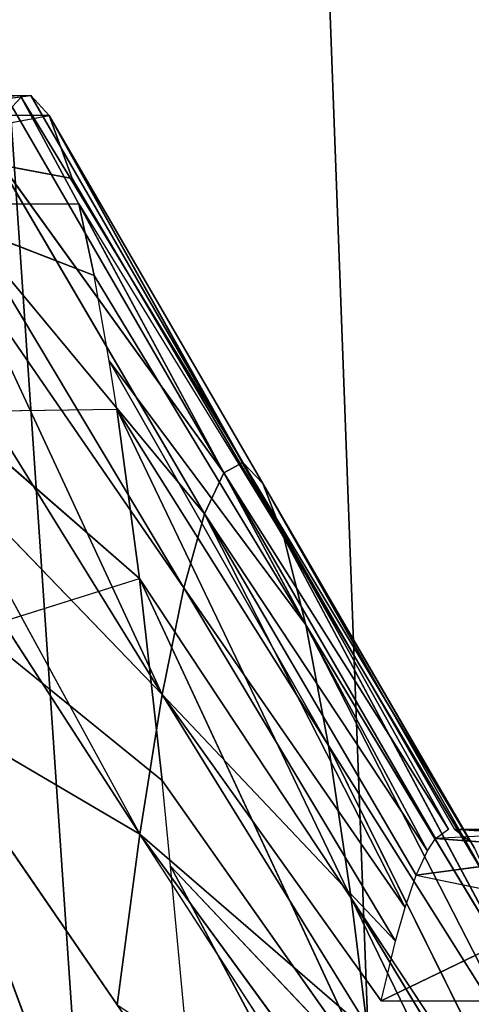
# Model space of a CAD drawing. Extents: x 143 to 263, y -61 to 82.
# Tile 304 of 656: x 155.238 to 155.471, y 73.713 to 74.222. Entities that reach past the tile are written whole.
import ezdxf

# ---------------------------------------------------------------- set-up
doc = ezdxf.new("R2010")
doc.units = 0
doc.header["$LTSCALE"] = 25.4
doc.layers.get('0').update_dxf_attribs({"color": 13, "linetype": 'CONTINUOUS'})

# ---------------------------------------------------------------- blocks, each defined once
blk = doc.blocks.new('ICE-BALL-8126_STL')
at = {"color": 41}
for p, q in [((8.42908, -48.40098, 94.95746), (8.43563, -48.30525, 95.07832)), ((8.42905, -48.31662, 94.91009), (8.4338, -48.4107, 94.80881)), ((8.42908, -48.40098, 94.95746), (8.42905, -48.31662, 94.91009)), ((8.4402, -48.32745, 94.74469), (8.4338, -48.4107, 94.80881)), ((8.45281, -48.42074, 94.65978), (8.4402, -48.32745, 94.74469)), ((8.45281, -48.42074, 94.65978), (8.46949, -48.339, 94.57801)), ((8.51764, -48.43875, 94.41234), (8.46949, -48.339, 94.57801)), ((8.6299, -48.34492, 95.70183), (8.38585, -48.46604, 95.63581)), ((8.6299, -48.34492, 95.70183), (8.38585, -48.46604, 95.63581)), ((8.65045, -48.34188, 95.73735), (8.4647, -48.4543, 95.79454)), ((8.4647, -48.4543, 95.79454), (8.6299, -48.34492, 95.70183)), ((8.51764, -48.43875, 94.41234), (8.51764, -48.35125, 94.41234)), ((8.55954, -48.35667, 95.56017), (8.32351, -48.47768, 95.47044)), ((8.55954, -48.35667, 95.56017), (8.32351, -48.47768, 95.47044)), ((8.38585, -48.46604, 95.63581), (8.55954, -48.35667, 95.56017)), ((8.38585, -48.46604, 95.63581), (8.55954, -48.35667, 95.56017)), ((8.27836, -48.48906, 95.30103), (8.50532, -48.36797, 95.41698)), ((8.27836, -48.48906, 95.30103), (8.50532, -48.36797, 95.41698)), ((8.32351, -48.47768, 95.47044), (8.50532, -48.36797, 95.41698)), ((8.32351, -48.47768, 95.47044), (8.50532, -48.36797, 95.41698)), ((8.46087, -48.38064, 95.24832), (8.25053, -48.49999, 95.13017)), ((8.46087, -48.38064, 95.24832), (8.25053, -48.49999, 95.13017)), ((8.46087, -48.38064, 95.24832), (8.27836, -48.48906, 95.30103)), ((8.46087, -48.38064, 95.24832), (8.27836, -48.48906, 95.30103)), ((8.43878, -48.39061, 95.10895), (8.25053, -48.49999, 95.13017)), ((8.23966, -48.51035, 94.96042), (8.43563, -48.39275, 95.07832)), ((8.23966, -48.51035, 94.96042), (8.43563, -48.39275, 95.07832)), ((8.25053, -48.49999, 95.13017), (8.43563, -48.39275, 95.07832)), ((8.42908, -48.40098, 94.95746), (8.43563, -48.39275, 95.07832)), ((8.42908, -48.40098, 94.95746), (8.23966, -48.51035, 94.96042)), ((8.23966, -48.51035, 94.96042), (8.42905, -48.40412, 94.91009)), ((8.24494, -48.52008, 94.79384), (8.42905, -48.40412, 94.91009)), ((8.24494, -48.52008, 94.79384), (8.42905, -48.40412, 94.91009)), ((8.4338, -48.4107, 94.80881), (8.42905, -48.40412, 94.91009)), ((8.4338, -48.4107, 94.80881), (8.24494, -48.52008, 94.79384)), ((8.4338, -48.4107, 94.80881), (8.24494, -48.52008, 94.79384)), ((8.4402, -48.41495, 94.74469), (8.4338, -48.4107, 94.80881)), ((8.4402, -48.41495, 94.74469), (8.24494, -48.52008, 94.79384)), ((8.4402, -48.41495, 94.74469), (8.24494, -48.52008, 94.79384)), ((8.4402, -48.41495, 94.74469), (8.26625, -48.53011, 94.62685)), ((8.4402, -48.41495, 94.74469), (8.26625, -48.53011, 94.62685)), ((8.45281, -48.42074, 94.65978), (8.4402, -48.41495, 94.74469)), ((8.45281, -48.42074, 94.65978), (8.26625, -48.53011, 94.62685)), ((8.45281, -48.42074, 94.65978), (8.26625, -48.53011, 94.62685)), ((8.46949, -48.4265, 94.57801), (8.45281, -48.42074, 94.65978)), ((8.26625, -48.53011, 94.62685), (8.46949, -48.4265, 94.57801)), ((8.26625, -48.53011, 94.62685), (8.46949, -48.4265, 94.57801)), ((8.30431, -48.54078, 94.45942), (8.46949, -48.4265, 94.57801)), ((8.30431, -48.54078, 94.45942), (8.46949, -48.4265, 94.57801)), ((8.48677, -48.4314, 94.51037), (8.46949, -48.4265, 94.57801)), ((8.30431, -48.54078, 94.45942), (8.48677, -48.4314, 94.51037)), ((8.30431, -48.54078, 94.45942), (8.48677, -48.4314, 94.51037)), ((8.35945, -48.55195, 94.29404), (8.48677, -48.4314, 94.51037)), ((8.35945, -48.55195, 94.29404), (8.48677, -48.4314, 94.51037)), ((8.44812, -48.54757, 96.11366), (8.66679, -48.43121, 96.08274)), ((8.44812, -48.54757, 96.11366), (8.66679, -48.43121, 96.08274)), ((8.51764, -48.43875, 94.41234), (8.48677, -48.4314, 94.51037)), ((8.51764, -48.43875, 94.41234), (8.35945, -48.55195, 94.29404)), ((8.55889, -48.44263, 95.94422), (8.29949, -48.56367, 95.88725)), ((8.55889, -48.44263, 95.94422), (8.29949, -48.56367, 95.88725)), ((8.35945, -48.55195, 94.29404), (8.53598, -48.44258, 94.36279)), ((8.40382, -48.55201, 96.05305), (8.55889, -48.44263, 95.94422)), ((8.40382, -48.55201, 96.05305), (8.55889, -48.44263, 95.94422)), ((8.4315, -48.56348, 94.1333), (8.53598, -48.44258, 94.36279)), ((8.4315, -48.56348, 94.1333), (8.53598, -48.44258, 94.36279)), ((8.44812, -48.54757, 96.11366), (8.55889, -48.44263, 95.94422)), ((8.44812, -48.54757, 96.11366), (8.55889, -48.44263, 95.94422)), ((8.4647, -48.4543, 95.79454), (8.55889, -48.44263, 95.94422)), ((8.4647, -48.4543, 95.79454), (8.55889, -48.44263, 95.94422)), ((8.58466, -48.45152, 94.25085), (8.4315, -48.56348, 94.1333)), ((8.4647, -48.4543, 95.79454), (8.21216, -48.57542, 95.71144)), ((8.4647, -48.4543, 95.79454), (8.21216, -48.57542, 95.71144)), ((8.4647, -48.4543, 95.79454), (8.29949, -48.56367, 95.88725)), ((8.4647, -48.4543, 95.79454), (8.29949, -48.56367, 95.88725)), ((8.38585, -48.46604, 95.63581), (8.4647, -48.4543, 95.79454)), ((8.38585, -48.46604, 95.63581), (8.4647, -48.4543, 95.79454)), ((8.60028, -48.45411, 94.21935), (8.4315, -48.56348, 94.1333)), ((8.38585, -48.46604, 95.63581), (8.18711, -48.57931, 95.6512)), ((8.38585, -48.46604, 95.63581), (8.18711, -48.57931, 95.6512)), ((8.38585, -48.46604, 95.63581), (8.21216, -48.57542, 95.71144)), ((8.38585, -48.46604, 95.63581), (8.21216, -48.57542, 95.71144)), ((8.32351, -48.47768, 95.47044), (8.38585, -48.46604, 95.63581)), ((8.32351, -48.47768, 95.47044), (8.38585, -48.46604, 95.63581)), ((8.10619, -48.59503, 95.39764), (8.32351, -48.47768, 95.47044)), ((8.10619, -48.59503, 95.39764), (8.32351, -48.47768, 95.47044)), ((8.32351, -48.47768, 95.47044), (8.14311, -48.58706, 95.52828)), ((8.32351, -48.47768, 95.47044), (8.14311, -48.58706, 95.52828)), ((8.32351, -48.47768, 95.47044), (8.18711, -48.57931, 95.6512)), ((8.32351, -48.47768, 95.47044), (8.18711, -48.57931, 95.6512)), ((8.32351, -48.47768, 95.47044), (8.27836, -48.48906, 95.30103)), ((8.32351, -48.47768, 95.47044), (8.27836, -48.48906, 95.30103)), ((8.27836, -48.48906, 95.30103), (8.06055, -48.61026, 95.13544)), ((8.27836, -48.48906, 95.30103), (8.06055, -48.61026, 95.13544)), ((8.0931, -48.59843, 95.34063), (8.27836, -48.48906, 95.30103)), ((8.10619, -48.59503, 95.39764), (8.27836, -48.48906, 95.30103)), ((8.25053, -48.49999, 95.13017), (8.27836, -48.48906, 95.30103)), ((8.25053, -48.49999, 95.13017), (8.27836, -48.48906, 95.30103)), ((8.25053, -48.49999, 95.13017), (8.06055, -48.61026, 95.13544)), ((8.25053, -48.49999, 95.13017), (8.06055, -48.61026, 95.13544)), ((8.23966, -48.51035, 94.96042), (8.25053, -48.49999, 95.13017)), ((8.23966, -48.51035, 94.96042), (8.25053, -48.49999, 95.13017)), ((8.23966, -48.51035, 94.96042), (8.05024, -48.61973, 94.96338)), ((8.23966, -48.51035, 94.96042), (8.05024, -48.61973, 94.96338)), ((8.05103, -48.62472, 94.86946), (8.23966, -48.51035, 94.96042)), ((8.05103, -48.62472, 94.86946), (8.23966, -48.51035, 94.96042)), ((8.23966, -48.51035, 94.96042), (8.06055, -48.61026, 95.13544)), ((8.23966, -48.51035, 94.96042), (8.06055, -48.61026, 95.13544)), ((8.23966, -48.51035, 94.96042), (8.24494, -48.52008, 94.79384)), ((8.23966, -48.51035, 94.96042), (8.24494, -48.52008, 94.79384)), ((8.05103, -48.62472, 94.86946), (8.24494, -48.52008, 94.79384)), ((8.05103, -48.62472, 94.86946), (8.24494, -48.52008, 94.79384)), ((8.05609, -48.62945, 94.77888), (8.24494, -48.52008, 94.79384)), ((8.05609, -48.62945, 94.77888), (8.24494, -48.52008, 94.79384)), ((8.24494, -48.52008, 94.79384), (8.07969, -48.63949, 94.59392)), ((8.24494, -48.52008, 94.79384), (8.07969, -48.63949, 94.59392)), ((8.26625, -48.53011, 94.62685), (8.24494, -48.52008, 94.79384)), ((8.26625, -48.53011, 94.62685), (8.24494, -48.52008, 94.79384)), ((8.26625, -48.53011, 94.62685), (8.07969, -48.63949, 94.59392)), ((8.26625, -48.53011, 94.62685), (8.07969, -48.63949, 94.59392)), ((8.12185, -48.65015, 94.40846), (8.26625, -48.53011, 94.62685)), ((8.12185, -48.65015, 94.40846), (8.26625, -48.53011, 94.62685)), ((8.30431, -48.54078, 94.45942), (8.26625, -48.53011, 94.62685)), ((8.30431, -48.54078, 94.45942), (8.26625, -48.53011, 94.62685)), ((8.12185, -48.65015, 94.40846), (8.30431, -48.54078, 94.45942)), ((8.12185, -48.65015, 94.40846), (8.30431, -48.54078, 94.45942)), ((8.14042, -48.65389, 94.34599), (8.30431, -48.54078, 94.45942)), ((8.14042, -48.65389, 94.34599), (8.30431, -48.54078, 94.45942)), ((8.35945, -48.55195, 94.29404), (8.30431, -48.54078, 94.45942)), ((8.35945, -48.55195, 94.29404), (8.30431, -48.54078, 94.45942)), ((8.52333, -48.54058, 96.20647), (8.44812, -48.54757, 96.11366)), ((8.44812, -48.54757, 96.11366), (8.40382, -48.55201, 96.05305)), ((8.14042, -48.65389, 94.34599), (8.35945, -48.55195, 94.29404)), ((8.14042, -48.65389, 94.34599), (8.35945, -48.55195, 94.29404)), ((8.18292, -48.66133, 94.22529), (8.35945, -48.55195, 94.29404)), ((8.18292, -48.66133, 94.22529), (8.35945, -48.55195, 94.29404)), ((8.23766, -48.66948, 94.09824), (8.35945, -48.55195, 94.29404)), ((8.23766, -48.66948, 94.09824), (8.35945, -48.55195, 94.29404)), ((8.40382, -48.55201, 96.05305), (8.29949, -48.56367, 95.88725)), ((8.40382, -48.55201, 96.05305), (8.29949, -48.56367, 95.88725)), ((8.32602, -48.64801, 95.93306), (8.40382, -48.55201, 96.05305)), ((8.35945, -48.55195, 94.29404), (8.4315, -48.56348, 94.1333)), ((8.35945, -48.55195, 94.29404), (8.4315, -48.56348, 94.1333)), ((8.29949, -48.56367, 95.88725), (8.21216, -48.57542, 95.71144)), ((8.29949, -48.56367, 95.88725), (8.21216, -48.57542, 95.71144)), ((8.21336, -48.66274, 95.71421), (8.29949, -48.56367, 95.88725)), ((8.23766, -48.66948, 94.09824), (8.4315, -48.56348, 94.1333)), ((8.26272, -48.67286, 94.04726), (8.4315, -48.56348, 94.1333)), ((8.32602, -48.64801, 95.93306), (8.29949, -48.56367, 95.88725)), ((8.4315, -48.56348, 94.1333), (8.36049, -48.68457, 93.87721)), ((8.4315, -48.56348, 94.1333), (8.36049, -48.68457, 93.87721)), ((8.51977, -48.5752, 93.97977), (8.4315, -48.56348, 94.1333)), ((8.51977, -48.5752, 93.97977), (8.4315, -48.56348, 94.1333)), ((8.21216, -48.57542, 95.71144), (8.18711, -48.57931, 95.6512)), ((8.21336, -48.66274, 95.71421), (8.21216, -48.57542, 95.71144)), ((8.51977, -48.5752, 93.97977), (8.36049, -48.68457, 93.87721)), ((8.51977, -48.5752, 93.97977), (8.36049, -48.68457, 93.87721)), ((8.18711, -48.57931, 95.6512), (8.14311, -48.58706, 95.52828)), ((8.14311, -48.58706, 95.52828), (8.10619, -48.59503, 95.39764)), ((8.10619, -48.68253, 95.39764), (8.14311, -48.58706, 95.52828)), ((8.14311, -48.58706, 95.52828), (8.10619, -48.59503, 95.39764)), ((8.62305, -48.58693, 93.83584), (8.36049, -48.68457, 93.87721)), ((8.62305, -48.58693, 93.83584), (8.36049, -48.68457, 93.87721)), ((8.0931, -48.59843, 95.34063), (8.06055, -48.61026, 95.13544)), ((8.0931, -48.59843, 95.34063), (8.06055, -48.61026, 95.13544)), ((8.07551, -48.69139, 95.24731), (8.0931, -48.59843, 95.34063)), ((8.10619, -48.68253, 95.39764), (8.10619, -48.59503, 95.39764)), ((8.06055, -48.61026, 95.13544), (8.05024, -48.61973, 94.96338)), ((8.06055, -48.61026, 95.13544), (8.05024, -48.61973, 94.96338)), ((8.05985, -48.69815, 95.12864), (8.06055, -48.61026, 95.13544)), ((8.07551, -48.69139, 95.24731), (8.06055, -48.61026, 95.13544)), ((8.05103, -48.71222, 94.86947), (8.05024, -48.61973, 94.96338)), ((8.05155, -48.70467, 95.01058), (8.05024, -48.61973, 94.96338)), ((8.05985, -48.69815, 95.12864), (8.05024, -48.61973, 94.96338)), ((8.05024, -48.61973, 94.96338), (8.05103, -48.62472, 94.86946)), ((8.05103, -48.62472, 94.86946), (8.05609, -48.62945, 94.77888))]:
    blk.add_line(p, q, dxfattribs=at)
mesh = blk.add_polyface(dxfattribs=at)
corners = [(23, -47.61319, 112.57052), (0, -49.17873, 107.66647), (23, -49.17873, 107.66647), (0, -47.61319, 112.57052)]
mesh.append_faces([[corners[k] for k in face] for face in [(0, 1, 2), (1, 0, 3)]], dxfattribs={"vtx0": -1, "color": 41})
mesh = blk.add_polyface(dxfattribs=at)
corners = [(23, -49.17873, 82.19936), (0, -47.61319, 77.2953), (23, -47.61319, 77.2953), (0, -49.17873, 82.19936)]
mesh.append_faces([[corners[k] for k in face] for face in [(0, 1, 2), (1, 0, 3)]], dxfattribs={"vtx0": -1, "color": 41})
mesh = blk.add_polyface(dxfattribs=at)
corners = [(0, -48.7633, 89.89464), (21.2, -47.97406, 84.91157), (0, -47.97406, 84.91157), (21.2, -48.7633, 89.89464)]
mesh.append_faces([[corners[k] for k in face] for face in [(0, 1, 2), (1, 0, 3)]], dxfattribs={"vtx0": -1, "color": 41})
mesh = blk.add_polyface(dxfattribs=at)
corners = [(0, -47.97406, 104.95425), (21.2, -48.7633, 99.97118), (0, -48.7633, 99.97118), (21.2, -47.97406, 104.95425)]
mesh.append_faces([[corners[k] for k in face] for face in [(0, 1, 2), (1, 0, 3)]], dxfattribs={"vtx0": -1, "color": 41})
mesh = blk.add_polyface(dxfattribs=at)
corners = [(8.43563, -48.30525, 95.07832), (8.42908, -48.40098, 94.95746), (8.42905, -48.31662, 94.91009)]
mesh.append_faces([[corners[k] for k in face] for face in [(0, 1, 2)]], dxfattribs={"color": 41})
mesh = blk.add_polyface(dxfattribs=at)
corners = [(8.42905, -48.31662, 94.91009), (8.4338, -48.4107, 94.80881), (8.4402, -48.32745, 94.74469)]
mesh.append_faces([[corners[k] for k in face] for face in [(0, 1, 2)]], dxfattribs={"color": 41})
mesh = blk.add_polyface(dxfattribs=at)
corners = [(8.4402, -48.32745, 94.74469), (8.45281, -48.42074, 94.65978), (8.46949, -48.339, 94.57801)]
mesh.append_faces([[corners[k] for k in face] for face in [(0, 1, 2)]], dxfattribs={"color": 41})
mesh = blk.add_polyface(dxfattribs=at)
corners = [(8.71396, -48.33326, 95.8354), (8.4647, -48.4543, 95.79454), (8.65045, -48.34188, 95.73735), (8.55889, -48.44263, 95.94422)]
mesh.append_faces([[corners[k] for k in face] for face in [(0, 1, 2), (1, 0, 3)]], dxfattribs={"vtx0": -1, "color": 41})
mesh = blk.add_polyface(dxfattribs=at)
corners = [(8.46949, -48.339, 94.57801), (8.51764, -48.43875, 94.41234), (8.51764, -48.35125, 94.41234)]
mesh.append_faces([[corners[k] for k in face] for face in [(0, 1, 2)]], dxfattribs={"color": 41})
mesh = blk.add_polyface(dxfattribs=at)
corners = [(8.4647, -48.4543, 95.79454), (8.38585, -48.46604, 95.63581), (8.6299, -48.34492, 95.70183)]
mesh.append_faces([[corners[k] for k in face] for face in [(0, 1, 2)]], dxfattribs={"color": 41})
mesh = blk.add_polyface(dxfattribs=at)
corners = [(8.6299, -48.34492, 95.70183), (8.38585, -48.46604, 95.63581), (8.55954, -48.35667, 95.56017)]
mesh.append_faces([[corners[k] for k in face] for face in [(0, 1, 2)]], dxfattribs={"color": 41})
mesh = blk.add_polyface(dxfattribs=at)
corners = [(8.51764, -48.35125, 94.41234), (8.58466, -48.45152, 94.25085), (8.58466, -48.36401, 94.25085)]
mesh.append_faces([[corners[k] for k in face] for face in [(0, 1, 2)]], dxfattribs={"color": 41})
mesh = blk.add_polyface(dxfattribs=at)
corners = [(8.38585, -48.46604, 95.63581), (8.32351, -48.47768, 95.47044), (8.55954, -48.35667, 95.56017)]
mesh.append_faces([[corners[k] for k in face] for face in [(0, 1, 2)]], dxfattribs={"color": 41})
mesh = blk.add_polyface(dxfattribs=at)
corners = [(8.55954, -48.35667, 95.56017), (8.32351, -48.47768, 95.47044), (8.50532, -48.36797, 95.41698)]
mesh.append_faces([[corners[k] for k in face] for face in [(0, 1, 2)]], dxfattribs={"color": 41})
mesh = blk.add_polyface(dxfattribs=at)
corners = [(8.50532, -48.36797, 95.41698), (8.27836, -48.48906, 95.30103), (8.46087, -48.38064, 95.24832)]
mesh.append_faces([[corners[k] for k in face] for face in [(0, 1, 2)]], dxfattribs={"color": 41})
mesh = blk.add_polyface(dxfattribs=at)
corners = [(8.32351, -48.47768, 95.47044), (8.27836, -48.48906, 95.30103), (8.50532, -48.36797, 95.41698)]
mesh.append_faces([[corners[k] for k in face] for face in [(0, 1, 2)]], dxfattribs={"color": 41})
mesh = blk.add_polyface(dxfattribs=at)
corners = [(8.27836, -48.48906, 95.30103), (8.25053, -48.49999, 95.13017), (8.46087, -48.38064, 95.24832)]
mesh.append_faces([[corners[k] for k in face] for face in [(0, 1, 2)]], dxfattribs={"color": 41})
mesh = blk.add_polyface(dxfattribs=at)
corners = [(8.46087, -48.38064, 95.24832), (8.25053, -48.49999, 95.13017), (8.43878, -48.39061, 95.10895)]
mesh.append_faces([[corners[k] for k in face] for face in [(0, 1, 2)]], dxfattribs={"color": 41})
mesh = blk.add_polyface(dxfattribs=at)
corners = [(8.43563, -48.39275, 95.07832), (8.23966, -48.51035, 94.96042), (8.42908, -48.40098, 94.95746)]
mesh.append_faces([[corners[k] for k in face] for face in [(0, 1, 2)]], dxfattribs={"color": 41})
mesh = blk.add_polyface(dxfattribs=at)
corners = [(8.25053, -48.49999, 95.13017), (8.23966, -48.51035, 94.96042), (8.43563, -48.39275, 95.07832)]
mesh.append_faces([[corners[k] for k in face] for face in [(0, 1, 2)]], dxfattribs={"color": 41})
mesh = blk.add_polyface(dxfattribs=at)
corners = [(8.23966, -48.51035, 94.96042), (8.24494, -48.52008, 94.79384), (8.42905, -48.40412, 94.91009)]
mesh.append_faces([[corners[k] for k in face] for face in [(0, 1, 2)]], dxfattribs={"color": 41})
mesh = blk.add_polyface(dxfattribs=at)
corners = [(8.42905, -48.40412, 94.91009), (8.24494, -48.52008, 94.79384), (8.4338, -48.4107, 94.80881)]
mesh.append_faces([[corners[k] for k in face] for face in [(0, 1, 2)]], dxfattribs={"color": 41})
mesh = blk.add_polyface(dxfattribs=at)
corners = [(8.4338, -48.4107, 94.80881), (8.24494, -48.52008, 94.79384), (8.4402, -48.41495, 94.74469)]
mesh.append_faces([[corners[k] for k in face] for face in [(0, 1, 2)]], dxfattribs={"color": 41})
mesh = blk.add_polyface(dxfattribs=at)
corners = [(8.24494, -48.52008, 94.79384), (8.26625, -48.53011, 94.62685), (8.4402, -48.41495, 94.74469)]
mesh.append_faces([[corners[k] for k in face] for face in [(0, 1, 2)]], dxfattribs={"color": 41})
mesh = blk.add_polyface(dxfattribs=at)
corners = [(8.4402, -48.41495, 94.74469), (8.26625, -48.53011, 94.62685), (8.45281, -48.42074, 94.65978)]
mesh.append_faces([[corners[k] for k in face] for face in [(0, 1, 2)]], dxfattribs={"color": 41})
mesh = blk.add_polyface(dxfattribs=at)
corners = [(8.45281, -48.42074, 94.65978), (8.26625, -48.53011, 94.62685), (8.46949, -48.4265, 94.57801)]
mesh.append_faces([[corners[k] for k in face] for face in [(0, 1, 2)]], dxfattribs={"color": 41})
mesh = blk.add_polyface(dxfattribs=at)
corners = [(8.26625, -48.53011, 94.62685), (8.30431, -48.54078, 94.45942), (8.46949, -48.4265, 94.57801)]
mesh.append_faces([[corners[k] for k in face] for face in [(0, 1, 2)]], dxfattribs={"color": 41})
mesh = blk.add_polyface(dxfattribs=at)
corners = [(8.46949, -48.4265, 94.57801), (8.30431, -48.54078, 94.45942), (8.48677, -48.4314, 94.51037)]
mesh.append_faces([[corners[k] for k in face] for face in [(0, 1, 2)]], dxfattribs={"color": 41})
mesh = blk.add_polyface(dxfattribs=at)
corners = [(8.48677, -48.4314, 94.51037), (8.30431, -48.54078, 94.45942), (8.35945, -48.55195, 94.29404)]
mesh.append_faces([[corners[k] for k in face] for face in [(0, 1, 2)]], dxfattribs={"color": 41})
mesh = blk.add_polyface(dxfattribs=at)
corners = [(8.48677, -48.4314, 94.51037), (8.35945, -48.55195, 94.29404), (8.51764, -48.43875, 94.41234)]
mesh.append_faces([[corners[k] for k in face] for face in [(0, 1, 2)]], dxfattribs={"color": 41})
mesh = blk.add_polyface(dxfattribs=at)
corners = [(8.44812, -48.54757, 96.11366), (8.55889, -48.44263, 95.94422), (8.66679, -48.43121, 96.08274)]
mesh.append_faces([[corners[k] for k in face] for face in [(0, 1, 2)]], dxfattribs={"color": 41})
mesh = blk.add_polyface(dxfattribs=at)
corners = [(8.52333, -48.54058, 96.20647), (8.44812, -48.54757, 96.11366), (8.66679, -48.43121, 96.08274)]
mesh.append_faces([[corners[k] for k in face] for face in [(0, 1, 2)]], dxfattribs={"color": 41})
mesh = blk.add_polyface(dxfattribs=at)
corners = [(8.40382, -48.55201, 96.05305), (8.29949, -48.56367, 95.88725), (8.55889, -48.44263, 95.94422)]
mesh.append_faces([[corners[k] for k in face] for face in [(0, 1, 2)]], dxfattribs={"color": 41})
mesh = blk.add_polyface(dxfattribs=at)
corners = [(8.55889, -48.44263, 95.94422), (8.29949, -48.56367, 95.88725), (8.4647, -48.4543, 95.79454)]
mesh.append_faces([[corners[k] for k in face] for face in [(0, 1, 2)]], dxfattribs={"color": 41})
mesh = blk.add_polyface(dxfattribs=at)
corners = [(8.53598, -48.44258, 94.36279), (8.35945, -48.55195, 94.29404), (8.4315, -48.56348, 94.1333)]
mesh.append_faces([[corners[k] for k in face] for face in [(0, 1, 2)]], dxfattribs={"color": 41})
mesh = blk.add_polyface(dxfattribs=at)
corners = [(8.44812, -48.54757, 96.11366), (8.40382, -48.55201, 96.05305), (8.55889, -48.44263, 95.94422)]
mesh.append_faces([[corners[k] for k in face] for face in [(0, 1, 2)]], dxfattribs={"color": 41})
mesh = blk.add_polyface(dxfattribs=at)
corners = [(8.53598, -48.44258, 94.36279), (8.4315, -48.56348, 94.1333), (8.58466, -48.45152, 94.25085)]
mesh.append_faces([[corners[k] for k in face] for face in [(0, 1, 2)]], dxfattribs={"color": 41})
mesh = blk.add_polyface(dxfattribs=at)
corners = [(8.29949, -48.56367, 95.88725), (8.21216, -48.57542, 95.71144), (8.4647, -48.4543, 95.79454)]
mesh.append_faces([[corners[k] for k in face] for face in [(0, 1, 2)]], dxfattribs={"color": 41})
mesh = blk.add_polyface(dxfattribs=at)
corners = [(8.4647, -48.4543, 95.79454), (8.21216, -48.57542, 95.71144), (8.38585, -48.46604, 95.63581)]
mesh.append_faces([[corners[k] for k in face] for face in [(0, 1, 2)]], dxfattribs={"color": 41})
mesh = blk.add_polyface(dxfattribs=at)
corners = [(8.60028, -48.45411, 94.21935), (8.4315, -48.56348, 94.1333), (8.51977, -48.5752, 93.97977)]
mesh.append_faces([[corners[k] for k in face] for face in [(0, 1, 2)]], dxfattribs={"color": 41})
mesh = blk.add_polyface(dxfattribs=at)
corners = [(8.21216, -48.57542, 95.71144), (8.18711, -48.57931, 95.6512), (8.38585, -48.46604, 95.63581)]
mesh.append_faces([[corners[k] for k in face] for face in [(0, 1, 2)]], dxfattribs={"color": 41})
mesh = blk.add_polyface(dxfattribs=at)
corners = [(8.18711, -48.57931, 95.6512), (8.32351, -48.47768, 95.47044), (8.38585, -48.46604, 95.63581)]
mesh.append_faces([[corners[k] for k in face] for face in [(0, 1, 2)]], dxfattribs={"color": 41})
mesh = blk.add_polyface(dxfattribs=at)
corners = [(8.67905, -48.46582, 94.08234), (8.36049, -48.68457, 93.87721), (8.62305, -48.58693, 93.83584), (8.51977, -48.5752, 93.97977)]
mesh.append_faces([[corners[k] for k in face] for face in [(0, 1, 2), (1, 0, 3)]], dxfattribs={"vtx0": -1, "color": 41})
mesh = blk.add_polyface(dxfattribs=at)
corners = [(8.32351, -48.47768, 95.47044), (8.10619, -48.59503, 95.39764), (8.27836, -48.48906, 95.30103)]
mesh.append_faces([[corners[k] for k in face] for face in [(0, 1, 2)]], dxfattribs={"color": 41})
mesh = blk.add_polyface(dxfattribs=at)
corners = [(8.14311, -48.58706, 95.52828), (8.10619, -48.59503, 95.39764), (8.32351, -48.47768, 95.47044)]
mesh.append_faces([[corners[k] for k in face] for face in [(0, 1, 2)]], dxfattribs={"color": 41})
mesh = blk.add_polyface(dxfattribs=at)
corners = [(8.18711, -48.57931, 95.6512), (8.14311, -48.58706, 95.52828), (8.32351, -48.47768, 95.47044)]
mesh.append_faces([[corners[k] for k in face] for face in [(0, 1, 2)]], dxfattribs={"color": 41})
mesh = blk.add_polyface(dxfattribs=at)
corners = [(8.0931, -48.59843, 95.34063), (8.06055, -48.61026, 95.13544), (8.27836, -48.48906, 95.30103)]
mesh.append_faces([[corners[k] for k in face] for face in [(0, 1, 2)]], dxfattribs={"color": 41})
mesh = blk.add_polyface(dxfattribs=at)
corners = [(8.27836, -48.48906, 95.30103), (8.06055, -48.61026, 95.13544), (8.25053, -48.49999, 95.13017)]
mesh.append_faces([[corners[k] for k in face] for face in [(0, 1, 2)]], dxfattribs={"color": 41})
mesh = blk.add_polyface(dxfattribs=at)
corners = [(8.06055, -48.61026, 95.13544), (8.23966, -48.51035, 94.96042), (8.25053, -48.49999, 95.13017)]
mesh.append_faces([[corners[k] for k in face] for face in [(0, 1, 2)]], dxfattribs={"color": 41})
mesh = blk.add_polyface(dxfattribs=at)
corners = [(8.06055, -48.61026, 95.13544), (8.05024, -48.61973, 94.96338), (8.23966, -48.51035, 94.96042)]
mesh.append_faces([[corners[k] for k in face] for face in [(0, 1, 2)]], dxfattribs={"color": 41})
mesh = blk.add_polyface(dxfattribs=at)
corners = [(8.05024, -48.61973, 94.96338), (8.05103, -48.62472, 94.86946), (8.23966, -48.51035, 94.96042)]
mesh.append_faces([[corners[k] for k in face] for face in [(0, 1, 2)]], dxfattribs={"color": 41})
mesh = blk.add_polyface(dxfattribs=at)
corners = [(8.23966, -48.51035, 94.96042), (8.05103, -48.62472, 94.86946), (8.24494, -48.52008, 94.79384)]
mesh.append_faces([[corners[k] for k in face] for face in [(0, 1, 2)]], dxfattribs={"color": 41})
mesh = blk.add_polyface(dxfattribs=at)
corners = [(8.05103, -48.62472, 94.86946), (8.05609, -48.62945, 94.77888), (8.24494, -48.52008, 94.79384)]
mesh.append_faces([[corners[k] for k in face] for face in [(0, 1, 2)]], dxfattribs={"color": 41})
mesh = blk.add_polyface(dxfattribs=at)
corners = [(8.24494, -48.52008, 94.79384), (8.05609, -48.62945, 94.77888), (8.07969, -48.63949, 94.59392)]
mesh.append_faces([[corners[k] for k in face] for face in [(0, 1, 2)]], dxfattribs={"color": 41})
mesh = blk.add_polyface(dxfattribs=at)
corners = [(8.24494, -48.52008, 94.79384), (8.07969, -48.63949, 94.59392), (8.26625, -48.53011, 94.62685)]
mesh.append_faces([[corners[k] for k in face] for face in [(0, 1, 2)]], dxfattribs={"color": 41})
mesh = blk.add_polyface(dxfattribs=at)
corners = [(8.26625, -48.53011, 94.62685), (8.07969, -48.63949, 94.59392), (8.12185, -48.65015, 94.40846)]
mesh.append_faces([[corners[k] for k in face] for face in [(0, 1, 2)]], dxfattribs={"color": 41})
mesh = blk.add_polyface(dxfattribs=at)
corners = [(8.26625, -48.53011, 94.62685), (8.12185, -48.65015, 94.40846), (8.30431, -48.54078, 94.45942)]
mesh.append_faces([[corners[k] for k in face] for face in [(0, 1, 2)]], dxfattribs={"color": 41})
mesh = blk.add_polyface(dxfattribs=at)
corners = [(8.30431, -48.54078, 94.45942), (8.12185, -48.65015, 94.40846), (8.14042, -48.65389, 94.34599)]
mesh.append_faces([[corners[k] for k in face] for face in [(0, 1, 2)]], dxfattribs={"color": 41})
mesh = blk.add_polyface(dxfattribs=at)
corners = [(8.30431, -48.54078, 94.45942), (8.14042, -48.65389, 94.34599), (8.35945, -48.55195, 94.29404)]
mesh.append_faces([[corners[k] for k in face] for face in [(0, 1, 2)]], dxfattribs={"color": 41})
mesh = blk.add_polyface(dxfattribs=at)
corners = [(8.14042, -48.65389, 94.34599), (8.18292, -48.66133, 94.22529), (8.35945, -48.55195, 94.29404)]
mesh.append_faces([[corners[k] for k in face] for face in [(0, 1, 2)]], dxfattribs={"color": 41})
mesh = blk.add_polyface(dxfattribs=at)
corners = [(8.35945, -48.55195, 94.29404), (8.18292, -48.66133, 94.22529), (8.23766, -48.66948, 94.09824)]
mesh.append_faces([[corners[k] for k in face] for face in [(0, 1, 2)]], dxfattribs={"color": 41})
mesh = blk.add_polyface(dxfattribs=at)
corners = [(8.35945, -48.55195, 94.29404), (8.23766, -48.66948, 94.09824), (8.4315, -48.56348, 94.1333)]
mesh.append_faces([[corners[k] for k in face] for face in [(0, 1, 2)]], dxfattribs={"color": 41})
mesh = blk.add_polyface(dxfattribs=at)
corners = [(8.40382, -48.55201, 96.05305), (8.32602, -48.64801, 95.93306), (8.29949, -48.56367, 95.88725)]
mesh.append_faces([[corners[k] for k in face] for face in [(0, 1, 2)]], dxfattribs={"color": 41})
mesh = blk.add_polyface(dxfattribs=at)
corners = [(8.29949, -48.56367, 95.88725), (8.21336, -48.66274, 95.71421), (8.21216, -48.57542, 95.71144)]
mesh.append_faces([[corners[k] for k in face] for face in [(0, 1, 2)]], dxfattribs={"color": 41})
mesh = blk.add_polyface(dxfattribs=at)
corners = [(8.4315, -48.56348, 94.1333), (8.26272, -48.67286, 94.04726), (8.36049, -48.68457, 93.87721)]
mesh.append_faces([[corners[k] for k in face] for face in [(0, 1, 2)]], dxfattribs={"color": 41})
mesh = blk.add_polyface(dxfattribs=at)
corners = [(8.4315, -48.56348, 94.1333), (8.36049, -48.68457, 93.87721), (8.51977, -48.5752, 93.97977)]
mesh.append_faces([[corners[k] for k in face] for face in [(0, 1, 2)]], dxfattribs={"color": 41})
mesh = blk.add_polyface(dxfattribs=at)
corners = [(8.14311, -48.58706, 95.52828), (8.10619, -48.68253, 95.39764), (8.10619, -48.59503, 95.39764)]
mesh.append_faces([[corners[k] for k in face] for face in [(0, 1, 2)]], dxfattribs={"color": 41})
mesh = blk.add_polyface(dxfattribs=at)
corners = [(8.36049, -48.68457, 93.87721), (8.47488, -48.6963, 93.71779), (8.62305, -48.58693, 93.83584)]
mesh.append_faces([[corners[k] for k in face] for face in [(0, 1, 2)]], dxfattribs={"color": 41})
mesh = blk.add_polyface(dxfattribs=at)
corners = [(8.62305, -48.58693, 93.83584), (8.47488, -48.6963, 93.71779), (8.5282, -48.70126, 93.65372)]
mesh.append_faces([[corners[k] for k in face] for face in [(0, 1, 2)]], dxfattribs={"color": 41})
mesh = blk.add_polyface(dxfattribs=at)
corners = [(8.0931, -48.59843, 95.34063), (8.07551, -48.69139, 95.24731), (8.06055, -48.61026, 95.13544)]
mesh.append_faces([[corners[k] for k in face] for face in [(0, 1, 2)]], dxfattribs={"color": 41})
mesh = blk.add_polyface(dxfattribs=at)
corners = [(8.06055, -48.61026, 95.13544), (8.05985, -48.69815, 95.12864), (8.05024, -48.61973, 94.96338)]
mesh.append_faces([[corners[k] for k in face] for face in [(0, 1, 2)]], dxfattribs={"color": 41})
mesh = blk.add_polyface(dxfattribs=at)
corners = [(8.05024, -48.61973, 94.96338), (8.05155, -48.70467, 95.01058), (8.05103, -48.71222, 94.86947)]
mesh.append_faces([[corners[k] for k in face] for face in [(0, 1, 2)]], dxfattribs={"color": 41})

msp = doc.modelspace()

# ---------------------------------------------------------------- block references
at = {"color": 0, "rotation": 270}
msp.add_blockref('ICE-BALL-8126_STL', (203.86356, 82.23263), dxfattribs=at)

doc.saveas('drawing.dxf')
